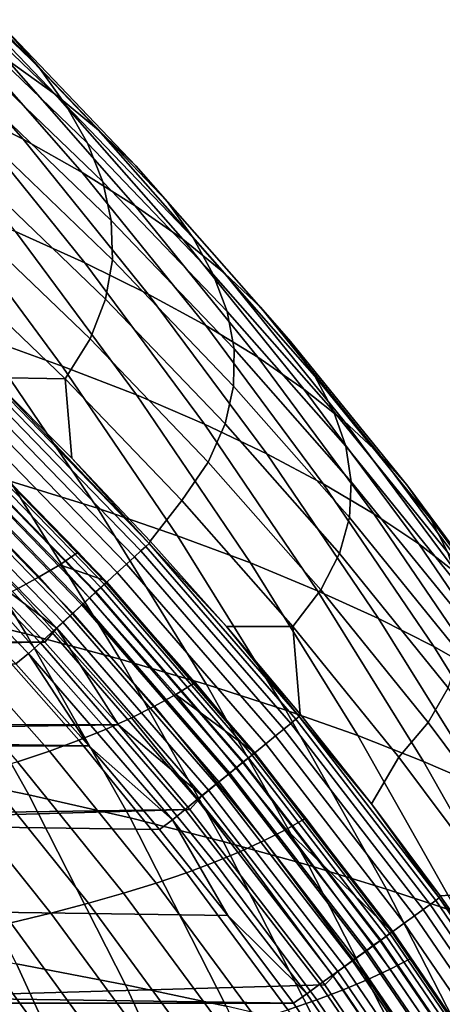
# Model space of a CAD drawing. Header units: metres. Extents: x -166 to 33, y -71 to 34.
# Tile 289 of 332: x 27.16 to 28.9, y 9.25 to 13.3. Entities that reach past the tile are written whole.
import ezdxf

# ---------------------------------------------------------------- set-up
doc = ezdxf.new("R2010")
doc.units = ezdxf.units.M
doc.layers.add('solid_12208131', color=7, linetype='CONTINUOUS')

msp = doc.modelspace()

# ---------------------------------------------------------------- linework, layer by layer
at = {"layer": 'solid_12208131'}
for points in [[(26.68783, 13.636039, 98.411095), (27.239408, 13.105818, 98.373795), (27.10375, 13.26016, 94.240379), (26.545885, 13.796626, 94.281097)], [(26.76144, 13.565255, 85.972015), (27.308323, 12.993029, 85.92614), (27.107796, 13.137564, 81.789665), (26.555084, 13.716157, 81.839005)], [(26.806217, 13.474102, 102.542381), (27.351437, 12.950177, 102.508484), (27.239408, 13.105818, 98.373795), (26.68783, 13.636039, 98.411095)], [(26.63625, 13.423841, 73.516953), (27.175512, 12.809553, 73.462959), (26.909821, 12.944945, 69.321228), (26.365168, 13.565726, 69.378807)], [(26.944376, 13.413281, 90.106117), (27.485369, 12.847466, 90.06369), (27.308323, 12.993029, 85.92614), (26.76144, 13.565255, 85.972015)], [(26.900974, 13.310749, 106.677879), (27.439772, 12.793176, 106.647514), (27.351437, 12.950177, 102.508484), (26.806217, 13.474102, 102.542381)], [(26.883781, 13.281144, 77.653587), (27.417595, 12.673387, 77.60305), (27.175512, 12.809553, 73.462959), (26.63625, 13.423841, 73.516953)], [(27.10375, 13.26016, 94.240379), (27.638786, 12.700803, 94.201324), (27.485369, 12.847466, 90.06369), (26.944376, 13.413281, 90.106117)], [(27.107796, 13.137564, 81.789665), (27.636097, 12.536377, 81.7425), (27.417595, 12.673387, 77.60305), (26.883781, 13.281144, 77.653587)], [(26.970348, 13.145993, 110.818581), (27.502657, 12.634827, 110.791908), (27.439772, 12.793176, 106.647514), (26.900974, 13.310749, 106.677879)], [(27.239408, 13.105818, 98.373795), (27.768417, 12.552971, 98.33802), (27.638786, 12.700803, 94.201324), (27.10375, 13.26016, 94.240379)], [(27.011869, 12.979883, 114.964645), (27.537621, 12.475176, 114.941849), (27.502657, 12.634827, 110.791908), (26.970348, 13.145993, 110.818581)], [(27.308323, 12.993029, 85.92614), (27.831053, 12.398455, 85.882294), (27.636097, 12.536377, 81.7425), (27.107796, 13.137564, 81.789665)], [(26.909821, 12.944945, 69.321228), (27.428522, 12.30202, 69.266388), (27.143892, 12.429986, 65.118553), (26.620121, 13.079599, 65.176971)], [(27.351437, 12.950177, 102.508484), (27.874348, 12.403895, 102.475975), (27.768417, 12.552971, 98.33802), (27.239408, 13.105818, 98.373795)], [(27.485369, 12.847466, 90.06369), (28.00247, 12.259553, 90.023125), (27.831053, 12.398455, 85.882294), (27.308323, 12.993029, 85.92614)], [(27.023056, 12.812467, 119.116226), (27.542179, 12.314269, 119.097488), (27.537621, 12.475176, 114.941849), (27.011869, 12.979883, 114.964645)], [(27.439772, 12.793176, 106.647514), (27.95652, 12.253517, 106.618385), (27.874348, 12.403895, 102.475975), (27.351437, 12.950177, 102.508484)], [(27.175512, 12.809553, 73.462959), (27.689083, 12.173352, 73.411545), (27.428522, 12.30202, 69.266388), (26.909821, 12.944945, 69.321228)], [(27.638786, 12.700803, 94.201324), (28.150194, 12.119602, 94.164001), (28.00247, 12.259553, 90.023125), (27.485369, 12.847466, 90.06369)], [(27.001434, 12.643791, 123.273468), (27.513851, 12.152152, 123.258995), (27.542179, 12.314269, 119.097488), (27.023056, 12.812467, 119.116226)], [(27.417595, 12.673387, 77.60305), (27.925972, 12.043948, 77.554932), (27.689083, 12.173352, 73.411545), (27.175512, 12.809553, 73.462959)], [(27.502657, 12.634827, 110.791908), (28.013184, 12.101848, 110.766335), (27.95652, 12.253517, 106.618385), (27.439772, 12.793176, 106.647514)], [(27.336325, 11.877734, 60.908371), (27.002504, 11.997949, 56.749886), (26.496367, 12.68245, 56.812637), (26.834864, 12.555467, 60.967339)], [(27.636097, 12.536377, 81.7425), (28.139227, 11.913742, 81.697586), (27.925972, 12.043948, 77.554932), (27.417595, 12.673387, 77.60305)], [(27.768417, 12.552971, 98.33802), (28.274061, 11.978535, 98.303825), (28.150194, 12.119602, 94.164001), (27.638786, 12.700803, 94.201324)], [(26.944527, 12.473906, 127.436531), (27.450159, 11.988873, 127.426529), (27.513851, 12.152152, 123.258995), (27.001434, 12.643791, 123.273468)], [(27.537621, 12.475176, 114.941849), (28.041859, 11.948931, 114.919983), (28.013184, 12.101848, 110.766335), (27.502657, 12.634827, 110.791908)], [(27.336325, 11.877734, 60.908371), (26.834864, 12.555467, 60.967339), (27.143892, 12.429986, 65.118553), (27.640665, 11.759193, 65.063156)], [(27.874348, 12.403895, 102.475975), (28.374163, 11.836281, 102.444908), (28.274061, 11.978535, 98.303825), (27.768417, 12.552971, 98.33802)], [(27.831053, 12.398455, 85.882294), (28.328878, 11.782671, 85.840538), (28.139227, 11.913742, 81.697586), (27.636097, 12.536377, 81.7425)], [(27.450159, 11.988873, 127.426529), (26.944527, 12.473906, 127.436531), (26.849857, 12.302857, 131.60556), (27.348619, 11.824474, 131.60025)], [(27.542179, 12.314269, 119.097488), (28.040058, 11.794811, 119.079521), (28.041859, 11.948931, 114.919983), (27.537621, 12.475176, 114.941849)], [(27.428522, 12.30202, 69.266388), (27.920486, 11.638133, 69.214378), (27.640665, 11.759193, 65.063156), (27.143892, 12.429986, 65.118553)], [(28.00247, 12.259553, 90.023125), (28.494932, 11.650667, 89.984505), (28.328878, 11.782671, 85.840538), (27.831053, 12.398455, 85.882294)], [(27.95652, 12.253517, 106.618385), (28.450449, 11.692784, 106.590553), (28.374163, 11.836281, 102.444908), (27.874348, 12.403895, 102.475975)], [(27.348619, 11.824474, 131.60025), (26.849857, 12.302857, 131.60556), (26.703016, 12.152776, 135.633255), (27.044054, 11.830832, 135.633224)], [(27.689083, 12.173352, 73.411545), (28.17618, 11.516409, 73.36277), (27.920486, 11.638133, 69.214378), (27.428522, 12.30202, 69.266388)], [(27.513851, 12.152152, 123.258995), (28.005299, 11.639534, 123.24511), (28.040058, 11.794811, 119.079521), (27.542179, 12.314269, 119.097488)], [(28.013184, 12.101848, 110.766335), (28.501163, 11.548055, 110.741882), (28.450449, 11.692784, 106.590553), (27.95652, 12.253517, 106.618385)], [(28.150194, 12.119602, 94.164001), (28.637236, 11.517667, 94.128448), (28.494932, 11.650667, 89.984505), (28.00247, 12.259553, 90.023125)], [(27.450159, 11.988873, 127.426529), (27.935099, 11.483141, 127.416931), (28.005299, 11.639534, 123.24511), (27.513851, 12.152152, 123.258995)], [(27.925972, 12.043948, 77.554932), (28.408146, 11.393988, 77.509285), (28.17618, 11.516409, 73.36277), (27.689083, 12.173352, 73.411545)], [(27.48032, 11.29306, 56.690643), (27.121649, 11.404758, 52.523907), (26.639521, 12.116583, 52.586945), (27.002504, 11.997949, 56.749886)], [(28.041859, 11.948931, 114.919983), (28.523827, 11.402136, 114.899086), (28.501163, 11.548055, 110.741882), (28.013184, 12.101848, 110.766335)], [(28.274061, 11.978535, 98.303825), (28.755613, 11.383605, 98.271263), (28.637236, 11.517667, 94.128448), (28.150194, 12.119602, 94.164001)], [(28.139227, 11.913742, 81.697586), (28.616421, 11.270809, 81.654984), (28.408146, 11.393988, 77.509285), (27.925972, 12.043948, 77.554932)], [(27.809723, 11.179818, 60.852699), (27.48032, 11.29306, 56.690643), (27.002504, 11.997949, 56.749886), (27.336325, 11.877734, 60.908371)], [(27.935099, 11.483141, 127.416931), (27.450159, 11.988873, 127.426529), (27.348619, 11.824474, 131.60025), (27.826973, 11.325679, 131.595139)], [(28.374163, 11.836281, 102.444908), (28.850164, 11.248417, 102.415314), (28.755613, 11.383605, 98.271263), (28.274061, 11.978535, 98.303825)], [(28.040058, 11.794811, 119.079521), (28.515949, 11.255069, 119.062347), (28.523827, 11.402136, 114.899086), (28.041859, 11.948931, 114.919983)], [(28.328878, 11.782671, 85.840538), (28.801041, 11.146811, 85.800926), (28.616421, 11.270809, 81.654984), (28.139227, 11.913742, 81.697586)], [(27.809723, 11.179818, 60.852699), (27.336325, 11.877734, 60.908371), (27.640665, 11.759193, 65.063156), (28.109644, 11.06842, 65.010849)], [(27.693129, 11.149048, 135.707077), (27.036669, 11.824424, 135.707077), (27.02397, 11.811353, 135.780701), (27.679699, 11.136727, 135.780701)], [(27.693129, 11.149048, 135.707077), (27.044054, 11.830832, 135.633224), (27.036669, 11.824424, 135.707077)], [(27.348619, 11.824474, 131.60025), (27.044054, 11.830832, 135.633224), (27.37574, 11.499194, 135.633194)], [(27.693129, 11.149048, 135.707077), (27.37574, 11.499194, 135.633194), (27.044054, 11.830832, 135.633224)], [(27.348619, 11.824474, 131.60025), (27.37574, 11.499194, 135.633194), (27.697937, 11.157974, 135.633133), (27.826973, 11.325679, 131.595139)], [(28.450449, 11.692784, 106.590553), (28.920843, 11.112047, 106.564041), (28.850164, 11.248417, 102.415314), (28.374163, 11.836281, 102.444908)], [(27.659534, 11.118225, 135.85144), (27.0049, 11.791724, 135.85144), (26.979763, 11.765851, 135.918167), (27.632954, 11.093838, 135.918167)], [(27.679699, 11.136727, 135.780701), (27.02397, 11.811353, 135.780701), (27.0049, 11.791724, 135.85144), (27.659534, 11.118225, 135.85144)], [(28.005299, 11.639534, 123.24511), (28.475044, 11.106896, 123.231842), (28.515949, 11.255069, 119.062347), (28.040058, 11.794811, 119.079521)], [(28.494932, 11.650667, 89.984505), (28.962009, 11.021931, 89.947868), (28.801041, 11.146811, 85.800926), (28.328878, 11.782671, 85.840538)], [(27.632954, 11.093838, 135.918167), (26.979763, 11.765851, 135.918167), (26.948963, 11.734148, 135.979797), (27.600384, 11.063954, 135.979797)], [(27.920486, 11.638133, 69.214378), (28.384926, 10.954472, 69.165283), (28.109644, 11.06842, 65.010849), (27.640665, 11.759193, 65.063156)], [(27.562346, 11.029054, 136.03537), (26.912992, 11.697121, 136.03537), (26.872423, 11.655361, 136.083984), (27.519445, 10.989692, 136.083984)], [(27.600384, 11.063954, 135.979797), (26.948963, 11.734148, 135.979797), (26.912992, 11.697121, 136.03537), (27.562346, 11.029054, 136.03537)], [(27.519445, 10.989692, 136.083984), (26.872423, 11.655361, 136.083984), (26.827906, 11.609537, 136.124847), (27.47237, 10.946499, 136.124847)], [(28.501163, 11.548055, 110.741882), (28.965893, 10.974505, 110.718597), (28.920843, 11.112047, 106.564041), (28.450449, 11.692784, 106.590553)], [(27.188232, 10.776896, 48.288982), (26.768353, 10.879083, 44.107208), (26.307831, 11.624307, 44.174271), (26.731548, 11.515138, 48.351978)], [(27.401836, 11.112895, 136.975616), (26.898518, 11.627012, 136.975357), (26.824892, 11.572807, 138.710846), (27.325689, 11.061316, 138.703522)], [(27.474253, 10.949612, 136.717056), (26.829935, 11.613008, 136.717056), (26.849091, 11.632723, 136.779175), (27.494507, 10.968194, 136.779175)], [(27.494507, 10.968194, 136.779175), (26.849091, 11.632723, 136.779175), (26.862204, 11.646216, 136.844452), (27.508371, 10.980914, 136.844452)], [(27.508371, 10.980914, 136.844452), (26.862204, 11.646216, 136.844452), (26.86903, 11.653242, 136.911667), (27.515591, 10.987536, 136.911667)], [(26.86903, 11.653242, 136.911667), (26.898518, 11.627012, 136.975357), (27.401836, 11.112895, 136.975616)], [(26.86903, 11.653242, 136.911667), (27.401836, 11.112895, 136.975616), (27.508516, 10.997823, 136.975662)], [(27.515591, 10.987536, 136.911667), (26.86903, 11.653242, 136.911667), (27.508516, 10.997823, 136.975662)], [(28.17618, 11.516409, 73.36277), (28.636024, 10.839897, 73.316734), (28.384926, 10.954472, 69.165283), (27.920486, 11.638133, 69.214378)], [(27.935099, 11.483141, 127.416931), (28.398623, 10.957661, 127.407753), (28.475044, 11.106896, 123.231842), (28.005299, 11.639534, 123.24511)], [(28.637236, 11.517667, 94.128448), (29.099171, 10.896108, 94.094734), (28.962009, 11.021931, 89.947868), (28.494932, 11.650667, 89.984505)], [(27.325689, 11.061316, 138.703522), (26.824892, 11.572807, 138.710846), (26.743399, 11.519646, 140.447495), (27.241692, 11.010781, 140.432632)], [(27.416178, 10.896334, 136.606796), (26.775013, 11.556486, 136.606796), (26.80509, 11.58744, 136.659241), (27.447981, 10.92551, 136.659241)], [(27.47237, 10.946499, 136.124847), (26.827906, 11.609537, 136.124847), (26.780151, 11.560381, 136.157349), (27.421871, 10.900165, 136.157349)], [(27.447981, 10.92551, 136.659241), (26.80509, 11.58744, 136.659241), (26.829935, 11.613008, 136.717056), (27.474253, 10.949612, 136.717056)], [(27.421871, 10.900165, 136.157349), (26.780151, 11.560381, 136.157349), (26.729923, 11.508677, 136.180923), (27.368755, 10.851431, 136.180923)], [(27.379429, 10.862621, 136.560669), (26.740261, 11.52072, 136.560669), (26.775013, 11.556486, 136.606796), (27.416178, 10.896334, 136.606796)], [(28.523827, 11.402136, 114.899086), (28.982832, 10.835834, 114.879189), (28.965893, 10.974505, 110.718597), (28.501163, 11.548055, 110.741882)], [(27.241692, 11.010781, 140.432632), (26.743399, 11.519646, 140.447495), (26.653713, 11.467462, 142.185318), (27.149578, 10.961172, 142.162949)], [(27.368755, 10.851431, 136.180923), (26.729923, 11.508677, 136.180923), (26.678022, 11.455255, 136.195221), (27.313873, 10.801074, 136.195221)], [(27.338415, 10.824995, 136.521744), (26.701473, 11.480802, 136.521744), (26.740261, 11.52072, 136.560669), (27.379429, 10.862621, 136.560669)], [(27.574387, 10.67358, 52.464714), (27.188232, 10.776896, 48.288982), (26.731548, 11.515138, 48.351978), (27.121649, 11.404758, 52.523907)], [(27.693129, 11.149048, 135.707077), (27.697937, 11.157974, 135.633133), (27.37574, 11.499194, 135.633194)], [(28.408146, 11.393988, 77.509285), (28.863342, 10.724668, 77.466202), (28.636024, 10.839897, 73.316734), (28.17618, 11.516409, 73.36277)], [(28.755613, 11.383605, 98.271263), (29.212343, 10.769281, 98.240372), (29.099171, 10.896108, 94.094734), (28.637236, 11.517667, 94.128448)], [(27.293892, 10.784149, 136.490723), (26.659365, 11.437468, 136.490723), (26.701473, 11.480802, 136.521744), (27.338415, 10.824995, 136.521744)], [(27.313873, 10.801074, 136.195221), (26.678022, 11.455255, 136.195221), (26.952639, 11.073559, 136.199997)], [(28.398623, 10.957661, 127.407753), (27.935099, 11.483141, 127.416931), (27.826973, 11.325679, 131.595139), (28.284201, 10.807404, 131.590271)], [(27.246679, 10.740837, 136.46817), (26.614717, 11.391519, 136.46817), (26.659365, 11.437468, 136.490723), (27.293892, 10.784149, 136.490723)], [(27.197651, 10.695859, 136.454514), (26.56835, 11.343801, 136.454514), (26.614717, 11.391519, 136.46817), (27.246679, 10.740837, 136.46817)], [(27.929007, 10.569006, 56.635014), (27.574387, 10.67358, 52.464714), (27.121649, 11.404758, 52.523907), (27.48032, 11.29306, 56.690643)], [(28.616421, 11.270809, 81.654984), (29.066917, 10.608725, 81.614769), (28.863342, 10.724668, 77.466202), (28.408146, 11.393988, 77.509285)], [(28.515949, 11.255069, 119.062347), (28.969166, 10.696072, 119.04599), (28.982832, 10.835834, 114.879189), (28.523827, 11.402136, 114.899086)], [(28.850164, 11.248417, 102.415314), (29.30163, 10.641388, 102.387253), (29.212343, 10.769281, 98.240372), (28.755613, 11.383605, 98.271263)], [(27.197651, 10.695859, 136.454514), (27.145607, 10.653456, 136.449997), (26.518059, 11.29923, 136.449997), (26.56835, 11.343801, 136.454514)], [(28.254255, 10.462928, 60.800426), (27.929007, 10.569006, 56.635014), (27.48032, 11.29306, 56.690643), (27.809723, 11.179818, 60.852699)], [(28.284201, 10.807404, 131.590271), (27.826973, 11.325679, 131.595139), (27.697937, 11.157974, 135.633133), (28.010523, 10.807355, 135.633087)], [(28.475044, 11.106896, 123.231842), (28.922405, 10.555258, 123.219208), (28.969166, 10.696072, 119.04599), (28.515949, 11.255069, 119.062347)], [(28.801041, 11.146811, 85.800926), (29.246786, 10.49201, 85.763542), (29.066917, 10.608725, 81.614769), (28.616421, 11.270809, 81.654984)], [(28.920843, 11.112047, 106.564041), (29.366989, 10.512377, 106.538895), (29.30163, 10.641388, 102.387253), (28.850164, 11.248417, 102.415314)], [(28.254255, 10.462928, 60.800426), (27.809723, 11.179818, 60.852699), (28.109644, 11.06842, 65.010849), (28.550035, 10.358865, 64.961739)], [(28.295954, 10.425893, 135.780701), (27.679699, 11.136727, 135.780701), (27.659534, 11.118225, 135.85144), (28.274759, 10.408575, 135.85144)], [(28.310068, 10.437424, 135.707077), (27.693129, 11.149048, 135.707077), (27.679699, 11.136727, 135.780701), (28.295954, 10.425893, 135.780701)], [(27.693129, 11.149048, 135.707077), (28.010523, 10.807355, 135.633087), (27.697937, 11.157974, 135.633133)], [(28.310068, 10.437424, 135.707077), (28.010523, 10.807355, 135.633087), (27.693129, 11.149048, 135.707077)], [(28.962009, 11.021931, 89.947868), (29.402956, 10.374466, 89.913284), (29.246786, 10.49201, 85.763542), (28.801041, 11.146811, 85.800926)], [(27.508516, 10.997823, 136.975662), (27.401836, 11.112895, 136.975616), (27.325689, 11.061316, 138.703522)], [(28.246822, 10.38575, 135.918167), (27.632954, 11.093838, 135.918167), (27.600384, 11.063954, 135.979797), (28.212591, 10.35778, 135.979797)], [(28.274759, 10.408575, 135.85144), (27.659534, 11.118225, 135.85144), (27.632954, 11.093838, 135.918167), (28.246822, 10.38575, 135.918167)], [(28.398623, 10.957661, 127.407753), (28.840061, 10.413434, 127.399017), (28.922405, 10.555258, 123.219208), (28.475044, 11.106896, 123.231842)], [(27.264841, 10.742685, 136.199997), (26.952639, 11.073559, 136.199997), (3.830409, 10.745165, 136.199997)], [(27.313873, 10.801074, 136.195221), (26.952639, 11.073559, 136.199997), (27.264841, 10.742685, 136.199997)], [(27.715776, 10.479493, 140.439423), (27.802729, 10.52762, 138.707016), (27.325689, 11.061316, 138.703522), (27.241692, 11.010781, 140.432632)], [(27.802729, 10.52762, 138.707016), (27.881674, 10.576909, 136.975845), (27.508516, 10.997823, 136.975662), (27.325689, 11.061316, 138.703522)], [(28.212591, 10.35778, 135.979797), (27.600384, 11.063954, 135.979797), (27.562346, 11.029054, 136.03537), (28.172613, 10.325114, 136.03537)], [(28.384926, 10.954472, 69.165283), (28.821054, 10.25222, 69.119171), (28.550035, 10.358865, 64.961739), (28.109644, 11.06842, 65.010849)], [(27.620676, 10.432245, 142.173111), (27.715776, 10.479493, 140.439423), (27.241692, 11.010781, 140.432632), (27.149578, 10.961172, 142.162949)], [(28.172613, 10.325114, 136.03537), (27.562346, 11.029054, 136.03537), (27.519445, 10.989692, 136.083984), (28.127523, 10.288274, 136.083984)], [(27.198147, 10.11539, 44.044621), (26.746134, 10.209208, 39.853191), (26.312874, 10.979968, 39.919823), (26.768353, 10.879083, 44.107208)], [(28.127523, 10.288274, 136.083984), (27.519445, 10.989692, 136.083984), (27.47237, 10.946499, 136.124847), (28.078047, 10.247848, 136.124847)], [(28.079802, 10.250633, 136.717056), (27.474253, 10.949612, 136.717056), (27.494507, 10.968194, 136.779175), (28.101091, 10.268023, 136.779175)], [(28.101091, 10.268023, 136.779175), (27.494507, 10.968194, 136.779175), (27.508371, 10.980914, 136.844452), (28.115664, 10.279928, 136.844452)], [(28.115664, 10.279928, 136.844452), (27.508371, 10.980914, 136.844452), (27.515591, 10.987536, 136.911667), (28.123249, 10.286125, 136.911667)], [(27.515591, 10.987536, 136.911667), (27.508516, 10.997823, 136.975662), (27.881674, 10.576909, 136.975845)], [(27.515591, 10.987536, 136.911667), (27.881674, 10.576909, 136.975845), (28.115927, 10.296955, 136.975952)], [(28.123249, 10.286125, 136.911667), (27.515591, 10.987536, 136.911667), (28.115927, 10.296955, 136.975952)], [(27.51709, 10.38584, 143.908112), (27.620676, 10.432245, 142.173111), (27.149578, 10.961172, 142.162949), (27.049007, 10.912446, 143.894531)], [(28.018764, 10.20077, 136.606796), (27.416178, 10.896334, 136.606796), (27.447981, 10.92551, 136.659241), (28.052191, 10.228076, 136.659241)], [(28.078047, 10.247848, 136.124847), (27.47237, 10.946499, 136.124847), (27.421871, 10.900165, 136.157349), (28.024971, 10.204481, 136.157349)], [(28.052191, 10.228076, 136.659241), (27.447981, 10.92551, 136.659241), (27.474253, 10.949612, 136.717056), (28.079802, 10.250633, 136.717056)], [(28.840061, 10.413434, 127.399017), (28.398623, 10.957661, 127.407753), (28.284201, 10.807404, 131.590271), (28.719643, 10.270639, 131.585617)], [(28.636024, 10.839897, 73.316734), (29.067837, 10.144991, 73.273499), (28.821054, 10.25222, 69.119171), (28.384926, 10.954472, 69.165283)], [(27.404675, 10.340239, 145.644455), (27.51709, 10.38584, 143.908112), (27.049007, 10.912446, 143.894531), (26.939642, 10.864563, 145.627411)], [(28.024971, 10.204481, 136.157349), (27.421871, 10.900165, 136.157349), (27.368755, 10.851431, 136.180923), (27.969145, 10.158868, 136.180923)], [(27.980141, 10.169219, 136.560669), (27.379429, 10.862621, 136.560669), (27.416178, 10.896334, 136.606796), (28.018764, 10.20077, 136.606796)], [(27.614447, 10.020359, 48.23019), (27.198147, 10.11539, 44.044621), (26.768353, 10.879083, 44.107208), (27.188232, 10.776896, 48.288982)], [(27.283087, 10.295403, 147.382187), (27.404675, 10.340239, 145.644455), (26.939642, 10.864563, 145.627411), (26.821138, 10.817484, 147.361603)], [(27.969145, 10.158868, 136.180923), (27.368755, 10.851431, 136.180923), (27.313873, 10.801074, 136.195221), (27.911463, 10.111736, 136.195221)], [(27.937035, 10.134005, 136.521744), (27.338415, 10.824995, 136.521744), (27.379429, 10.862621, 136.560669), (27.980141, 10.169219, 136.560669)], [(27.151981, 10.251294, 149.121246), (27.283087, 10.295403, 147.382187), (26.821138, 10.817484, 147.361603), (26.693153, 10.771169, 149.097061)], [(27.89024, 10.095777, 136.490723), (27.293892, 10.784149, 136.490723), (27.338415, 10.824995, 136.521744), (27.937035, 10.134005, 136.521744)], [(28.284201, 10.807404, 131.590271), (28.010523, 10.807355, 135.633087), (28.313452, 10.447389, 135.633026)], [(28.310068, 10.437424, 135.707077), (28.313452, 10.447389, 135.633026), (28.010523, 10.807355, 135.633087)], [(28.284201, 10.807404, 131.590271), (28.313452, 10.447389, 135.633026), (28.606499, 10.078314, 135.632965), (28.719643, 10.270639, 131.585617)], [(28.863342, 10.724668, 77.466202), (29.290791, 10.037148, 77.425735), (29.067837, 10.144991, 73.273499), (28.636024, 10.839897, 73.316734)], [(27.996914, 9.92428, 52.40947), (27.614447, 10.020359, 48.23019), (27.188232, 10.776896, 48.288982), (27.574387, 10.67358, 52.464714)], [(27.840618, 10.055242, 136.46817), (27.246679, 10.740837, 136.46817), (27.293892, 10.784149, 136.490723), (27.89024, 10.095777, 136.490723)], [(27.313873, 10.801074, 136.195221), (27.264841, 10.742685, 136.199997), (27.567522, 10.402985, 136.199997)], [(27.911463, 10.111736, 136.195221), (27.313873, 10.801074, 136.195221), (27.567522, 10.402985, 136.199997)], [(27.264841, 10.742685, 136.199997), (3.830409, 10.745165, 136.199997), (3.527599, 10.4054, 136.199997)], [(27.567522, 10.402985, 136.199997), (27.264841, 10.742685, 136.199997), (3.527599, 10.4054, 136.199997)], [(27.789089, 10.013146, 136.454514), (27.197651, 10.695859, 136.454514), (27.246679, 10.740837, 136.46817), (27.840618, 10.055242, 136.46817)], [(29.066917, 10.608725, 81.614769), (29.489952, 9.928638, 81.577003), (29.290791, 10.037148, 77.425735), (28.863342, 10.724668, 77.466202)], [(27.197651, 10.695859, 136.454514), (27.445446, 10.317292, 136.449997), (27.145607, 10.653456, 136.449997)], [(27.789089, 10.013146, 136.454514), (27.445446, 10.317292, 136.449997), (27.197651, 10.695859, 136.454514)], [(3.651032, 10.317096, 136.449997), (3.950842, 10.653222, 136.449997), (27.445446, 10.317292, 136.449997)], [(3.950842, 10.653222, 136.449997), (27.145607, 10.653456, 136.449997), (27.445446, 10.317292, 136.449997)], [(28.347754, 9.827009, 56.583096), (27.996914, 9.92428, 52.40947), (27.574387, 10.67358, 52.464714), (27.929007, 10.569006, 56.635014)], [(28.115927, 10.296955, 136.975952), (27.881674, 10.576909, 136.975845), (27.802729, 10.52762, 138.707016)], [(28.669121, 9.728274, 60.75164), (28.347754, 9.827009, 56.583096), (27.929007, 10.569006, 56.635014), (28.254255, 10.462928, 60.800426)], [(28.165955, 9.927616, 140.445877), (28.255718, 9.973238, 138.710342), (27.802729, 10.52762, 138.707016), (27.715776, 10.479493, 140.439423)], [(28.255718, 9.973238, 138.710342), (28.337496, 10.019935, 136.976059), (28.115927, 10.296955, 136.975952), (27.802729, 10.52762, 138.707016)], [(28.840061, 10.413434, 127.399017), (29.258745, 9.851464, 127.390732), (29.346708, 9.985635, 123.207222), (28.922405, 10.555258, 123.219208)], [(28.068016, 9.882829, 142.182755), (28.165955, 9.927616, 140.445877), (27.715776, 10.479493, 140.439423), (27.620676, 10.432245, 142.173111)], [(28.669121, 9.728274, 60.75164), (28.254255, 10.462928, 60.800426), (28.550035, 10.358865, 64.961739), (28.961044, 9.631722, 64.915901)], [(28.310068, 10.437424, 135.707077), (28.606499, 10.078314, 135.632965), (28.313452, 10.447389, 135.633026)], [(27.567522, 10.402985, 136.199997), (3.234728, 10.057261, 136.199997), (2.951917, 9.70088, 136.199997), (27.860229, 10.054936, 136.199997)], [(27.567522, 10.402985, 136.199997), (3.527599, 10.4054, 136.199997), (3.234728, 10.057261, 136.199997)], [(27.961563, 9.83884, 143.92099), (28.068016, 9.882829, 142.182755), (27.620676, 10.432245, 142.173111), (27.51709, 10.38584, 143.908112)], [(27.911463, 10.111736, 136.195221), (27.567522, 10.402985, 136.199997), (27.860229, 10.054936, 136.199997)], [(28.848402, 9.665007, 135.85144), (28.274759, 10.408575, 135.85144), (28.246822, 10.38575, 135.918167), (28.819206, 9.643811, 135.918167)], [(28.870552, 9.681087, 135.780701), (28.295954, 10.425893, 135.780701), (28.274759, 10.408575, 135.85144), (28.848402, 9.665007, 135.85144)], [(28.885303, 9.691795, 135.707077), (28.310068, 10.437424, 135.707077), (28.295954, 10.425893, 135.780701), (28.870552, 9.681087, 135.780701)], [(28.885303, 9.691795, 135.707077), (28.606499, 10.078314, 135.632965), (28.310068, 10.437424, 135.707077)], [(29.258745, 9.851464, 127.390732), (28.840061, 10.413434, 127.399017), (28.719643, 10.270639, 131.585617), (29.132639, 9.716376, 131.581207)], [(27.846247, 9.795613, 145.660645), (27.961563, 9.83884, 143.92099), (27.51709, 10.38584, 143.908112), (27.404675, 10.340239, 145.644455)], [(28.819206, 9.643811, 135.918167), (28.246822, 10.38575, 135.918167), (28.212591, 10.35778, 135.979797), (28.783432, 9.61784, 135.979797)], [(28.821054, 10.25222, 69.119171), (29.228085, 9.532563, 69.076141), (28.961044, 9.631722, 64.915901), (28.550035, 10.358865, 64.961739)], [(27.721725, 9.753114, 147.401733), (27.846247, 9.795613, 145.660645), (27.404675, 10.340239, 145.644455), (27.283087, 10.295403, 147.382187)], [(28.74165, 9.587506, 136.03537), (28.172613, 10.325114, 136.03537), (28.127523, 10.288274, 136.083984), (28.694527, 9.553296, 136.083984)], [(28.783432, 9.61784, 135.979797), (28.212591, 10.35778, 135.979797), (28.172613, 10.325114, 136.03537), (28.74165, 9.587506, 136.03537)], [(3.651032, 10.317096, 136.449997), (27.735666, 9.97261, 136.449997), (28.015898, 9.619798, 136.449997), (3.360865, 9.972476, 136.449997)], [(3.651032, 10.317096, 136.449997), (27.445446, 10.317292, 136.449997), (27.735666, 9.97261, 136.449997)], [(27.587654, 9.711303, 149.144211), (27.721725, 9.753114, 147.401733), (27.283087, 10.295403, 147.382187), (27.151981, 10.251294, 149.121246)], [(27.789089, 10.013146, 136.454514), (27.735666, 9.97261, 136.449997), (27.445446, 10.317292, 136.449997)], [(28.694527, 9.553296, 136.083984), (28.127523, 10.288274, 136.083984), (28.078047, 10.247848, 136.124847), (28.642818, 9.515757, 136.124847)], [(28.666765, 9.534421, 136.779175), (28.101091, 10.268023, 136.779175), (28.115664, 10.279928, 136.844452), (28.681993, 9.545473, 136.844452)], [(28.681993, 9.545473, 136.844452), (28.115664, 10.279928, 136.844452), (28.123249, 10.286125, 136.911667), (28.689924, 9.551228, 136.911667)], [(28.123249, 10.286125, 136.911667), (28.115927, 10.296955, 136.975952), (28.337496, 10.019935, 136.976059)], [(28.123249, 10.286125, 136.911667), (28.337496, 10.019935, 136.976059), (28.684053, 9.560379, 136.976242)], [(28.689924, 9.551228, 136.911667), (28.123249, 10.286125, 136.911667), (28.684053, 9.560379, 136.976242)], [(27.443678, 9.670146, 150.887939), (27.587654, 9.711303, 149.144211), (27.151981, 10.251294, 149.121246), (27.011011, 10.207874, 150.861481)], [(28.642818, 9.515757, 136.124847), (28.078047, 10.247848, 136.124847), (28.024971, 10.204481, 136.157349), (28.587349, 9.475487, 136.157349)], [(28.615656, 9.497334, 136.659241), (28.052191, 10.228076, 136.659241), (28.079802, 10.250633, 136.717056), (28.644514, 9.518275, 136.717056)], [(28.644514, 9.518275, 136.717056), (28.079802, 10.250633, 136.717056), (28.101091, 10.268023, 136.779175), (28.666765, 9.534421, 136.779175)], [(29.132639, 9.716376, 131.581207), (28.719643, 10.270639, 131.585617), (28.606499, 10.078314, 135.632965), (28.889282, 9.700565, 135.632919)], [(29.067837, 10.144991, 73.273499), (29.47084, 9.432861, 73.233154), (29.228085, 9.532563, 69.076141), (28.821054, 10.25222, 69.119171)], [(27.596384, 9.334485, 43.986629), (27.147583, 9.421077, 39.791454), (26.746134, 10.209208, 39.853191), (27.198147, 10.11539, 44.044621)], [(27.289452, 9.629605, 152.632751), (27.443678, 9.670146, 150.887939), (27.011011, 10.207874, 150.861481), (26.859825, 10.165105, 152.602768)], [(28.587349, 9.475487, 136.157349), (28.024971, 10.204481, 136.157349), (27.969145, 10.158868, 136.180923), (28.529007, 9.43313, 136.180923)], [(28.540354, 9.442689, 136.560669), (27.980141, 10.169219, 136.560669), (28.018764, 10.20077, 136.606796), (28.580721, 9.471982, 136.606796)], [(28.580721, 9.471982, 136.606796), (28.018764, 10.20077, 136.606796), (28.052191, 10.228076, 136.659241), (28.615656, 9.497334, 136.659241)], [(27.124622, 9.589645, 154.378525), (27.289452, 9.629605, 152.632751), (26.859825, 10.165105, 152.602768), (26.698078, 10.122948, 154.344955)], [(28.529007, 9.43313, 136.180923), (27.969145, 10.158868, 136.180923), (27.911463, 10.111736, 136.195221), (28.468723, 9.389365, 136.195221)], [(28.4953, 9.409995, 136.521744), (27.937035, 10.134005, 136.521744), (27.980141, 10.169219, 136.560669), (28.540354, 9.442689, 136.560669)], [(28.446392, 9.374504, 136.490723), (27.89024, 10.095777, 136.490723), (27.937035, 10.134005, 136.521744), (28.4953, 9.409995, 136.521744)], [(28.009365, 9.246771, 48.175716), (27.596384, 9.334485, 43.986629), (27.198147, 10.11539, 44.044621), (27.614447, 10.020359, 48.23019)], [(28.394531, 9.33687, 136.46817), (27.840618, 10.055242, 136.46817), (27.89024, 10.095777, 136.490723), (28.446392, 9.374504, 136.490723)], [(27.911463, 10.111736, 136.195221), (27.860229, 10.054936, 136.199997), (28.414944, 9.334736, 136.199997), (28.468723, 9.389365, 136.195221)], [(28.885303, 9.691795, 135.707077), (28.889282, 9.700565, 135.632919), (28.606499, 10.078314, 135.632965)], [(27.860229, 10.054936, 136.199997), (2.679638, 9.336837, 136.199997), (2.167292, 8.586879, 136.199997), (28.414944, 9.334736, 136.199997)], [(27.860229, 10.054936, 136.199997), (2.951917, 9.70088, 136.199997), (2.679638, 9.336837, 136.199997)], [(28.340675, 9.297789, 136.454514), (27.789089, 10.013146, 136.454514), (27.840618, 10.055242, 136.46817), (28.394531, 9.33687, 136.46817)], [(28.388418, 9.158094, 52.35828), (28.009365, 9.246771, 48.175716), (27.614447, 10.020359, 48.23019), (27.996914, 9.92428, 52.40947)], [(27.789089, 10.013146, 136.454514), (28.015898, 9.619798, 136.449997), (27.735666, 9.97261, 136.449997)], [(28.340675, 9.297789, 136.454514), (28.015898, 9.619798, 136.449997), (27.789089, 10.013146, 136.454514)], [(28.684053, 9.560379, 136.976242), (28.337496, 10.019935, 136.976059), (28.255718, 9.973238, 138.710342)], [(3.360865, 9.972476, 136.449997), (28.015898, 9.619798, 136.449997), (28.285894, 9.259161, 136.449997), (3.08071, 9.619746, 136.449997)], [(28.591448, 9.356321, 140.451996), (28.683872, 9.399344, 138.713486), (28.255718, 9.973238, 138.710342), (28.165955, 9.927616, 140.445877)], [(28.683872, 9.399344, 138.713486), (28.768457, 9.44317, 136.976288), (28.684053, 9.560379, 136.976242), (28.255718, 9.973238, 138.710342)], [(28.73575, 9.068291, 56.534988), (28.388418, 9.158094, 52.35828), (27.996914, 9.92428, 52.40947), (28.347754, 9.827009, 56.583096)], [(28.490824, 9.314086, 142.191895), (28.591448, 9.356321, 140.451996), (28.165955, 9.927616, 140.445877), (28.068016, 9.882829, 142.182755)], [(28.381655, 9.272605, 143.933197), (28.490824, 9.314086, 142.191895), (28.068016, 9.882829, 142.182755), (27.961563, 9.83884, 143.92099)], [(28.263596, 9.231843, 145.675964), (28.381655, 9.272605, 143.933197), (27.961563, 9.83884, 143.92099), (27.846247, 9.795613, 145.660645)], [(28.136299, 9.191766, 147.420242), (28.263596, 9.231843, 145.675964), (27.846247, 9.795613, 145.660645), (27.721725, 9.753114, 147.401733)], [(29.053518, 8.977066, 60.706436), (28.73575, 9.068291, 56.534988), (28.347754, 9.827009, 56.583096), (28.669121, 9.728274, 60.75164)], [(27.999418, 9.152339, 149.165955), (28.136299, 9.191766, 147.420242), (27.721725, 9.753114, 147.401733), (27.587654, 9.711303, 149.144211)], [(27.8526, 9.113529, 150.912964), (27.999418, 9.152339, 149.165955), (27.587654, 9.711303, 149.144211), (27.443678, 9.670146, 150.887939)], [(29.053518, 8.977066, 60.706436), (28.669121, 9.728274, 60.75164), (28.961044, 9.631722, 64.915901), (29.341877, 8.888192, 64.873428)], [(29.132639, 9.716376, 131.581207), (28.889282, 9.700565, 135.632919), (29.161425, 9.314616, 135.632874)], [(29.401628, 8.904748, 135.780701), (28.870552, 9.681087, 135.780701), (28.848402, 9.665007, 135.85144), (29.378599, 8.889953, 135.85144)], [(29.416965, 8.9146, 135.707077), (28.885303, 9.691795, 135.707077), (28.870552, 9.681087, 135.780701), (29.401628, 8.904748, 135.780701)], [(28.885303, 9.691795, 135.707077), (29.161425, 9.314616, 135.632874), (28.889282, 9.700565, 135.632919)], [(29.416965, 8.9146, 135.707077), (29.161425, 9.314616, 135.632874), (28.885303, 9.691795, 135.707077)], [(27.695494, 9.075301, 152.661133), (27.8526, 9.113529, 150.912964), (27.443678, 9.670146, 150.887939), (27.289452, 9.629605, 152.632751)], [(29.348244, 8.870451, 135.918167), (28.819206, 9.643811, 135.918167), (28.783432, 9.61784, 135.979797), (29.311049, 8.846554, 135.979797)], [(29.378599, 8.889953, 135.85144), (28.848402, 9.665007, 135.85144), (28.819206, 9.643811, 135.918167), (29.348244, 8.870451, 135.918167)], [(2.810799, 9.259208, 136.449997), (3.08071, 9.619746, 136.449997), (28.285894, 9.259161, 136.449997)], [(27.527746, 9.03762, 154.410294), (27.695494, 9.075301, 152.661133), (27.289452, 9.629605, 152.632751), (27.124622, 9.589645, 154.378525)], [(28.340675, 9.297789, 136.454514), (28.285894, 9.259161, 136.449997), (28.015898, 9.619798, 136.449997)], [(29.311049, 8.846554, 135.979797), (28.783432, 9.61784, 135.979797), (28.74165, 9.587506, 136.03537), (29.267607, 8.818645, 136.03537)], [(27.15893, 8.963763, 157.911087), (27.349009, 9.000452, 156.160339), (26.948841, 9.550229, 156.125137), (26.761759, 9.511321, 157.872406)], [(27.349009, 9.000452, 156.160339), (27.527746, 9.03762, 154.410294), (27.124622, 9.589645, 154.378525), (26.948841, 9.550229, 156.125137)], [(29.218613, 8.787168, 136.083984), (28.694527, 9.553296, 136.083984), (28.642818, 9.515757, 136.124847), (29.16485, 8.752627, 136.124847)], [(29.205462, 8.779906, 136.844452), (28.681993, 9.545473, 136.844452), (28.689924, 9.551228, 136.911667), (29.213707, 8.785199, 136.911667)], [(28.689924, 9.551228, 136.911667), (28.684053, 9.560379, 136.976242), (28.768457, 9.44317, 136.976288)], [(28.689924, 9.551228, 136.911667), (28.768457, 9.44317, 136.976288), (29.17347, 8.8482, 136.976501)], [(28.689924, 9.551228, 136.911667), (29.17347, 8.8482, 136.976501), (29.20981, 8.791956, 136.976532)], [(29.213707, 8.785199, 136.911667), (28.689924, 9.551228, 136.911667), (29.20981, 8.791956, 136.976532)], [(29.267607, 8.818645, 136.03537), (28.74165, 9.587506, 136.03537), (28.694527, 9.553296, 136.083984), (29.218613, 8.787168, 136.083984)], [(29.16485, 8.752627, 136.124847), (28.642818, 9.515757, 136.124847), (28.587349, 9.475487, 136.157349), (29.107178, 8.715575, 136.157349)], [(29.136484, 8.735623, 136.659241), (28.615656, 9.497334, 136.659241), (28.644514, 9.518275, 136.717056), (29.166491, 8.754888, 136.717056)], [(29.166491, 8.754888, 136.717056), (28.644514, 9.518275, 136.717056), (28.666765, 9.534421, 136.779175), (29.189627, 8.76974, 136.779175)], [(29.189627, 8.76974, 136.779175), (28.666765, 9.534421, 136.779175), (28.681993, 9.545473, 136.844452), (29.205462, 8.779906, 136.844452)], [(27.516384, 8.616843, 39.734741), (27.033602, 8.694942, 35.535736), (26.661938, 9.506448, 35.596001), (27.147583, 9.421077, 39.791454)], [(29.107178, 8.715575, 136.157349), (28.587349, 9.475487, 136.157349), (28.529007, 9.43313, 136.180923), (29.046518, 8.676603, 136.180923)], [(29.058187, 8.685358, 136.560669), (28.540354, 9.442689, 136.560669), (28.580721, 9.471982, 136.606796), (29.100159, 8.712303, 136.606796)], [(29.100159, 8.712303, 136.606796), (28.580721, 9.471982, 136.606796), (28.615656, 9.497334, 136.659241), (29.136484, 8.735623, 136.659241)], [(29.046518, 8.676603, 136.180923), (28.529007, 9.43313, 136.180923), (28.468723, 9.389365, 136.195221), (28.983841, 8.636335, 136.195221)], [(29.011341, 8.655284, 136.521744), (28.4953, 9.409995, 136.521744), (28.540354, 9.442689, 136.560669), (29.058187, 8.685358, 136.560669)], [(29.086407, 8.807116, 138.716461), (29.17347, 8.8482, 136.976501), (28.768457, 9.44317, 136.976288), (28.683872, 9.399344, 138.713486)], [(27.962233, 8.537626, 43.933353), (27.516384, 8.616843, 39.734741), (27.147583, 9.421077, 39.791454), (27.596384, 9.334485, 43.986629)], [(28.468723, 9.389365, 136.195221), (28.414944, 9.334736, 136.199997), (28.926979, 8.584945, 136.199997), (28.983841, 8.636335, 136.195221)], [(28.960487, 8.622636, 136.490723), (28.446392, 9.374504, 136.490723), (28.4953, 9.409995, 136.521744), (29.011341, 8.655284, 136.521744)], [(28.991478, 8.76678, 140.457764), (29.086407, 8.807116, 138.716461), (28.683872, 9.399344, 138.713486), (28.591448, 9.356321, 140.451996)], [(28.906563, 8.588018, 136.46817), (28.394531, 9.33687, 136.46817), (28.446392, 9.374504, 136.490723), (28.960487, 8.622636, 136.490723)], [(28.888325, 8.727184, 142.2005), (28.991478, 8.76678, 140.457764), (28.591448, 9.356321, 140.451996), (28.490824, 9.314086, 142.191895)], [(28.414944, 9.334736, 136.199997), (2.167292, 8.586879, 136.199997), (1.699158, 7.810046, 136.199997), (28.926979, 8.584945, 136.199997)], [(28.372164, 8.457379, 48.125671), (27.962233, 8.537626, 43.933353), (27.596384, 9.334485, 43.986629), (28.009365, 9.246771, 48.175716)], [(28.850565, 8.552068, 136.454514), (28.340675, 9.297789, 136.454514), (28.394531, 9.33687, 136.46817), (28.906563, 8.588018, 136.46817)], [(28.776602, 8.688294, 143.944687), (28.888325, 8.727184, 142.2005), (28.490824, 9.314086, 142.191895), (28.381655, 9.272605, 143.933197)], [(28.655958, 8.650081, 145.690399), (28.776602, 8.688294, 143.944687), (28.381655, 9.272605, 143.933197), (28.263596, 9.231843, 145.675964)], [(28.340675, 9.297789, 136.454514), (28.850565, 8.552068, 136.454514), (28.794214, 8.515773, 136.449997), (28.285894, 9.259161, 136.449997)], [(2.810799, 9.259208, 136.449997), (28.285894, 9.259161, 136.449997), (28.794214, 8.515773, 136.449997), (2.302648, 8.516043, 136.449997)]]:
    msp.add_3dface(points, dxfattribs=at)

doc.saveas('drawing.dxf')
